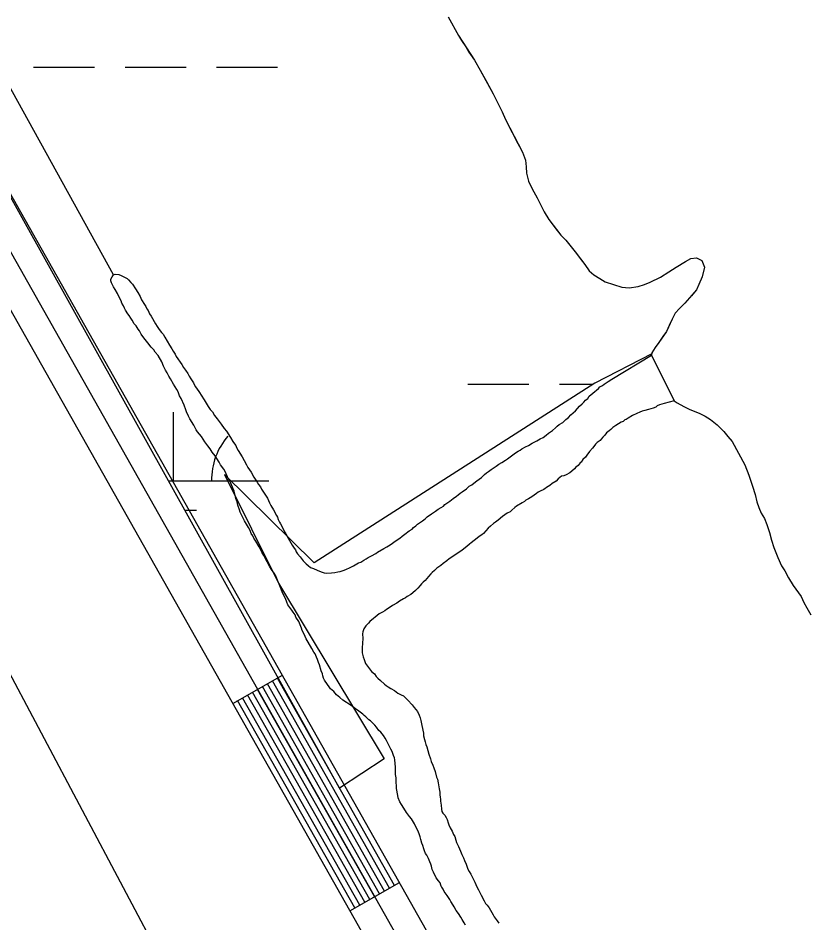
# Model space of a CAD drawing. Extents: x 3177185 to 3215018, y 812988 to 838321.
# Drawn here: x 3189374.5 to 3189789.1, y 830909.9 to 831385 of the extents above; entities that cross this region are included whole.
import ezdxf

# ---------------------------------------------------------------- set-up
doc = ezdxf.new("R2010")
doc.units = 0
for name, color, linetype in [('V-LEVE-TOET', 7, 'Continuous'), ('V-ROAD-CNTR', 7, 'Continuous'), ('V-TOPO-SHOR', 7, 'Continuous'), ('V-WETL-SWMP', 7, 'Continuous')]:
    doc.layers.add(name, color=color, linetype=linetype)

msp = doc.modelspace()

# ---------------------------------------------------------------- linework, layer by layer
at = {"layer": 'V-LEVE-TOET'}
msp.add_lwpolyline([(3189161.27, 831409.93), (3189321.89, 831131.63), (3189472.71, 830847.29), (3189668.7, 830489.97), (3189779.16, 830281.62), (3189900.24, 830084.82), (3189961.73, 829980.42), (3189975.53, 829949.98), (3189972.65, 829924.13), (3189956.47, 829889.55), (3189938.07, 829867.3), (3189920.48, 829851.21), (3189904.36, 829840.14), (3189876.92, 829826.18), (3189841.66, 829809.35), (3189785.7, 829799.26), (3189761.15, 829809.82), (3189739.38, 829830.72), (3189721.12, 829850.64), (3189707.53, 829871.08), (3189691.35, 829889.11)], dxfattribs=at)
at = {"layer": 'V-ROAD-CNTR'}
for p, q in [((3189487.16, 831025.18), (3189513.28, 831039.93)), ((3189548.62, 830916.33), (3189574.74, 830931.08))]:
    msp.add_line(p, q, dxfattribs=at)
for points in [[(3187154.46, 835210.68), (3188198.58, 833335.9), (3188523.21, 832760.12), (3189009.27, 831902.07), (3189884.71, 830351.6)], [(3192054.7, 826545.29), (3190185.31, 829844.76), (3190175.53, 829855.7), (3190163.62, 829876.79), (3190153.83, 829900.96), (3190146.13, 829929.92), (3190138.5, 829975.97), (3190126.68, 830022.59), (3190103.66, 830078.08), (3190089.63, 830105.12), (3190073.13, 830130.6), (3190042.98, 830170.7), (3190012.47, 830209.83), (3189989.16, 830239.03), (3189965.05, 830268.49), (3189955.33, 830277.96), (3189940.57, 830289.05), (3189934.73, 830293.89), (3189930.01, 830298.95), (3189920.83, 830312.03), (3189908.74, 830333.88), (3189898.16, 830358.29), (3189022.32, 831909.46)], [(3192028.6, 826530.5), (3190160.8, 829827.17), (3190151, 829838.12), (3190136.54, 829863.73), (3190125.32, 829891.44), (3190116.77, 829923.59), (3190109.11, 829969.82), (3190098.13, 830013.1), (3190076.44, 830065.4), (3190063.66, 830090.03), (3190048.52, 830113.42), (3190019.16, 830152.46), (3189988.91, 830191.25), (3189965.83, 830220.17), (3189942.9, 830248.19), (3189935.77, 830255.13), (3189921.99, 830265.49), (3189914.1, 830272.02), (3189906.64, 830280.03), (3189895.36, 830296.11), (3189881.79, 830320.62), (3189871.27, 830344.91), (3188996.21, 831894.69)], [(3189564.29, 830925.18), (3189502.83, 831034.03)], [(3189566.91, 830926.66), (3189505.45, 831035.51)], [(3189569.52, 830928.13), (3189508.06, 831036.98)], [(3189572.13, 830929.61), (3189510.67, 831038.46)], [(3189556.46, 830920.76), (3189495, 831029.61)], [(3189559.07, 830922.23), (3189497.61, 831031.08)], [(3189561.68, 830923.71), (3189500.22, 831032.56)], [(3189551.23, 830917.81), (3189489.77, 831026.66)], [(3189553.84, 830919.28), (3189492.38, 831028.13)]]:
    msp.add_lwpolyline(points, dxfattribs=at)
at = {"layer": 'V-TOPO-SHOR'}
for points in [[(3189424.52, 831250.19), (3189029.28, 831966.5), (3189026.54, 831988.22)], [(3189600.25, 831385.68), (3189605.63, 831375.87), (3189607.31, 831373.21), (3189609.49, 831369.89), (3189611.17, 831367.22), (3189614.02, 831362.9), (3189617.05, 831357.75), (3189620.41, 831351.76), (3189623.94, 831345.28), (3189625.29, 831342.45), (3189627.3, 831338.63), (3189628.65, 831335.8), (3189630.34, 831331.81), (3189632.35, 831327.98), (3189633.87, 831324.99), (3189636.05, 831320.83), (3189637.73, 831317.67), (3189639.25, 831314.68), (3189640.93, 831310.52), (3189641.28, 831306.86), (3189641.46, 831303.69), (3189642.48, 831299.36), (3189644.34, 831295.37), (3189647.02, 831290.71), (3189649.04, 831286.39), (3189650.73, 831283.23), (3189653.08, 831279.24), (3189656.26, 831275.08), (3189659.45, 831271.1), (3189661.96, 831268.45), (3189664.14, 831265.79), (3189666.99, 831262.3), (3189670.18, 831258.15), (3189672.02, 831255.66), (3189674.37, 831252.33), (3189676.71, 831250.18), (3189679.89, 831248.36), (3189682.73, 831246.54)], [(3189682.73, 831246.54), (3189687.07, 831245.06), (3189691.41, 831243.74), (3189695.25, 831243.43), (3189700.08, 831244.11), (3189703.41, 831245.13), (3189706.4, 831246.31), (3189711.72, 831249), (3189716.04, 831251.86), (3189720.03, 831254.21), (3189724.85, 831257.23), (3189727.68, 831258.74), (3189730.68, 831259.09), (3189733.52, 831257.77), (3189734.87, 831254.28), (3189733.56, 831249.1), (3189731.91, 831245.09), (3189730.59, 831242.26), (3189727.94, 831239.24), (3189724.45, 831235.39), (3189721.63, 831232.55), (3189719.48, 831230.04), (3189717.82, 831226.86), (3189716.34, 831223.69), (3189714.85, 831220.51), (3189713.03, 831217.84), (3189710.88, 831214.66), (3189708.89, 831212.15), (3189707.24, 831209.31), (3189706.95, 831208.01), (3189706.94, 831208)], [(3189434.46, 831226.4), (3189433.62, 831227.4), (3189432.78, 831228.89), (3189432.11, 831229.72), (3189430.93, 831231.72), (3189430.43, 831232.72), (3189429.76, 831233.88), (3189428.92, 831235.38), (3189428.58, 831236.54), (3189427.74, 831238.21), (3189426.73, 831240.37), (3189425.55, 831242.53), (3189424.55, 831243.86), (3189423.54, 831246.02), (3189423.2, 831247.02), (3189423.19, 831248.02), (3189423.85, 831249.19), (3189424.52, 831250.19), (3189425.52, 831250.53), (3189427.35, 831250.37), (3189428.69, 831249.88), (3189430.36, 831249.05), (3189431.69, 831248.22), (3189432.53, 831247.56), (3189433.7, 831246.23), (3189434.54, 831245.24), (3189436.22, 831242.91), (3189437.39, 831240.92), (3189438.57, 831238.92), (3189439.25, 831237.09), (3189440.92, 831234.6), (3189441.59, 831233.6), (3189442.1, 831232.44), (3189442.77, 831231.44), (3189443.45, 831229.78), (3189444.29, 831228.45), (3189446.64, 831224.46), (3189447.48, 831223.13), (3189448.65, 831221.46), (3189449.83, 831219.97), (3189450.66, 831219.14), (3189451.5, 831217.48), (3189454.02, 831213.32), (3189455.2, 831211.33), (3189455.87, 831210.16), (3189457.04, 831208.5), (3189457.55, 831207.34), (3189460.4, 831203.18), (3189461.41, 831201.52), (3189462.42, 831200.19), (3189463.59, 831198.36), (3189464.26, 831197.03), (3189465.27, 831195.54), (3189466.62, 831193.54), (3189467.46, 831191.55), (3189468.13, 831190.72), (3189469.8, 831188.39), (3189470.64, 831187.06), (3189472.16, 831184.57), (3189474.34, 831181.08), (3189475.35, 831179.58), (3189476.52, 831178.25), (3189477.53, 831176.43), (3189478.36, 831175.43), (3189479.04, 831174.6), (3189481.05, 831171.77), (3189482.72, 831169.61), (3189483.9, 831168.12), (3189486.08, 831164.8), (3189487.26, 831162.64), (3189488.1, 831161.47), (3189488.77, 831160.64), (3189489.11, 831159.64), (3189490.11, 831157.98), (3189492.13, 831154.66), (3189493.14, 831152.66), (3189494.48, 831150.5), (3189495.15, 831149), (3189496.83, 831146.68), (3189498.34, 831144.02), (3189499.02, 831142.85), (3189500.02, 831141.36), (3189500.7, 831140.19), (3189501.7, 831138.86), (3189502.21, 831137.7), (3189504.39, 831134.54), (3189505.4, 831132.88), (3189506.57, 831130.55), (3189507.25, 831129.06), (3189508.59, 831126.9), (3189510.1, 831123.9), (3189510.61, 831122.9), (3189511.11, 831121.74), (3189511.79, 831120.41), (3189512.29, 831119.41), (3189513.81, 831116.42), (3189514.31, 831115.25), (3189514.98, 831114.26), (3189516.33, 831111.93), (3189518.34, 831108.27), (3189519.52, 831106.61)], [(3189538.52, 831032.85), (3189537.85, 831033.85), (3189536.85, 831035.18), (3189535.33, 831037.34), (3189534.83, 831038.5), (3189534.49, 831039.67), (3189534.32, 831040.67), (3189533.65, 831042.33), (3189532.8, 831045.5), (3189532.29, 831046.66), (3189531.62, 831048.32), (3189531.11, 831049.49), (3189530.44, 831051.15), (3189529.77, 831052.15), (3189528.76, 831053.98), (3189526.74, 831057.3), (3189525.73, 831059.13), (3189524.73, 831061.46), (3189523.71, 831063.46), (3189523.21, 831064.62), (3189521.86, 831068.11), (3189520.35, 831070.44), (3189520.01, 831071.61), (3189518.84, 831073.1), (3189518.17, 831074.1), (3189516.15, 831076.93), (3189515.65, 831078.26), (3189514.8, 831080.25), (3189514.13, 831081.58), (3189513.12, 831083.74), (3189511.94, 831086.91), (3189510.26, 831090.73), (3189509.75, 831092.23), (3189508.91, 831093.56), (3189507.57, 831095.55), (3189506.56, 831097.21), (3189505.21, 831099.54), (3189503.53, 831102.87), (3189502.52, 831104.53), (3189501.69, 831106.2), (3189501.01, 831107.36), (3189499.33, 831110.35), (3189498.32, 831112.01), (3189497.65, 831113.18), (3189496.81, 831114.34), (3189496.31, 831116.01), (3189495.46, 831117.5), (3189493.28, 831120.99), (3189492.27, 831123.15), (3189491.77, 831124.15), (3189491.09, 831125.65), (3189490.75, 831126.81), (3189489.91, 831129.31), (3189489.57, 831130.97), (3189488.9, 831132.81), (3189488.55, 831134.47), (3189487.88, 831136.63), (3189486.19, 831140.79), (3189485.69, 831141.96), (3189485.01, 831142.96), (3189483.16, 831146.95), (3189482.49, 831148.11), (3189480.81, 831150.44), (3189480.14, 831151.77), (3189477.96, 831155.26), (3189476.45, 831157.08), (3189475.27, 831158.91), (3189474.1, 831160.41), (3189472.59, 831162.57), (3189470.74, 831165.39), (3189468.73, 831167.72), (3189468.06, 831168.88), (3189466.71, 831171.37), (3189464.7, 831174.53), (3189464.03, 831176.03), (3189462.85, 831178.36), (3189462.51, 831179.36), (3189461.67, 831181.85), (3189460.15, 831185.35), (3189459.31, 831186.68), (3189458.47, 831188.84), (3189457.8, 831190.01), (3189456.12, 831192.83), (3189454.6, 831195.66), (3189453.6, 831196.98), (3189452.76, 831198.82), (3189451.91, 831200.15), (3189450.91, 831202.31), (3189449.9, 831204.47), (3189448.05, 831207.79), (3189446.54, 831209.62), (3189445.7, 831210.78), (3189444.36, 831212.28), (3189442.68, 831214.44), (3189440.5, 831217.09), (3189439.16, 831219.09), (3189438.32, 831220.75), (3189437.48, 831221.75), (3189436.47, 831223.41), (3189435.47, 831224.57), (3189434.46, 831226.4)], [(3189667.04, 831178.79), (3189669.19, 831181.3), (3189670.69, 831182.47), (3189671.52, 831183.31), (3189672.35, 831184.48), (3189673.51, 831185.32), (3189674.34, 831186.49), (3189676.16, 831188), (3189679.15, 831190.52), (3189679.82, 831191.35), (3189681.31, 831192.19), (3189682.14, 831192.86), (3189684.3, 831194.21), (3189686.13, 831195.38), (3189706.95, 831208.01), (3189718.93, 831184.06)], [(3189706.94, 831208), (3189718.98, 831184.12), (3189720.53, 831183.04), (3189724.03, 831181.05), (3189727.21, 831179.57), (3189732.05, 831177.59), (3189735.23, 831175.94), (3189738.07, 831174.28), (3189741.41, 831171.46), (3189744.93, 831167.98), (3189747.11, 831165.32), (3189749.29, 831162.66), (3189756.01, 831150.53)], [(3189718.9, 831184.08), (3189713.73, 831182.72), (3189711.24, 831182.04), (3189709.91, 831181.37), (3189709.24, 831180.7), (3189707.91, 831180.2), (3189706.75, 831179.86), (3189705.41, 831179.52), (3189703.58, 831179.01), (3189702.08, 831178.67), (3189700.92, 831178.16), (3189699.25, 831177.49), (3189697.1, 831176.31), (3189694.77, 831174.97), (3189693.77, 831174.3), (3189693.1, 831174.13), (3189692.11, 831173.29), (3189691.11, 831172.79), (3189689.61, 831171.95), (3189688.28, 831171.1), (3189686.79, 831170.1), (3189685.63, 831168.93), (3189684.8, 831168.26), (3189683.47, 831167.25), (3189682.47, 831166.08), (3189681.48, 831164.91), (3189680.65, 831163.9), (3189680.15, 831163.23), (3189678.49, 831162.23), (3189677.66, 831161.39), (3189676.67, 831160.05), (3189676, 831159.21), (3189674.51, 831157.37), (3189673.02, 831155.53), (3189672.36, 831154.53), (3189671.03, 831153.19), (3189670.04, 831151.85), (3189669.54, 831151.52), (3189668.54, 831150.18), (3189667.38, 831149.17), (3189666.55, 831148.34), (3189665.22, 831147.17), (3189664.23, 831146.33), (3189662.23, 831145.15), (3189661.07, 831144.65), (3189659.73, 831144.47), (3189658.07, 831143.13), (3189656.91, 831141.96), (3189654.92, 831140.61), (3189653.59, 831139.61), (3189652.76, 831139.11), (3189652.43, 831138.94), (3189650.43, 831137.59), (3189648.6, 831136.59), (3189647.61, 831136.08), (3189646.61, 831135.41), (3189644.12, 831133.73), (3189642.46, 831132.56), (3189641.12, 831131.89), (3189640.29, 831131.21), (3189639.13, 831130.54), (3189636.14, 831128.7), (3189635.31, 831128.02), (3189633.65, 831126.69), (3189632.82, 831125.85), (3189631.32, 831125.01), (3189628.83, 831123.33), (3189626.5, 831121.32), (3189625.18, 831120.31), (3189624.01, 831119.64), (3189622.52, 831118.3), (3189621.35, 831117.13), (3189618.87, 831114.45), (3189617.87, 831113.78), (3189616.54, 831112.77), (3189615.54, 831111.93), (3189612.39, 831109.58), (3189611.39, 831108.75), (3189610.06, 831107.57), (3189607.57, 831105.73), (3189602.76, 831102.37), (3189600.76, 831101.03), (3189599.6, 831100.02), (3189597.6, 831098.68), (3189596.44, 831097.68), (3189594.28, 831096.17), (3189593.12, 831094.99), (3189591.96, 831093.99), (3189591.13, 831093.15), (3189589.97, 831091.81), (3189588.14, 831089.64), (3189587.15, 831088.8), (3189586.32, 831087.96), (3189585.66, 831087.13), (3189584.33, 831085.62), (3189583.17, 831084.45), (3189581.67, 831083.28), (3189580.68, 831082.44), (3189578.68, 831081.26), (3189577.85, 831080.59), (3189576.85, 831080.09)], [(3189519.52, 831106.61), (3189520.19, 831105.78), (3189520.53, 831104.78), (3189521.2, 831103.78), (3189522.54, 831102.12), (3189524.21, 831100.13), (3189525.72, 831098.47), (3189526.73, 831097.64), (3189528.06, 831096.48), (3189529.57, 831095.99), (3189531.57, 831095.16), (3189533.57, 831094.34), (3189535.25, 831093.68), (3189536.41, 831093.52), (3189539.08, 831093.7), (3189540.74, 831093.87), (3189542.41, 831094.21), (3189543.58, 831094.38), (3189545.74, 831095.06), (3189546.9, 831095.73), (3189548.4, 831096.41), (3189550.56, 831097.42), (3189553.22, 831098.93), (3189554.39, 831099.43), (3189556.05, 831100.44), (3189557.21, 831101.11), (3189558.21, 831101.79), (3189559.71, 831102.46), (3189561.04, 831103.13), (3189561.2, 831103.3), (3189562.37, 831103.97), (3189563.2, 831104.64), (3189566.52, 831106.49), (3189568.02, 831107.33), (3189569.02, 831108), (3189570.35, 831108.84), (3189572.51, 831110.35), (3189574.83, 831112.03), (3189576.16, 831113.04), (3189577.49, 831114.04), (3189579.82, 831115.72), (3189581.31, 831116.73), (3189582.14, 831117.56), (3189583.3, 831118.4), (3189584.13, 831119.24), (3189586.79, 831121.09), (3189588.12, 831122.09), (3189589.28, 831123.1), (3189591.61, 831124.77), (3189593.6, 831126.12), (3189595.1, 831127.12), (3189596.59, 831128.13), (3189597.76, 831128.8), (3189598.59, 831129.64), (3189599.58, 831130.31), (3189601.08, 831131.32), (3189602.91, 831132.83), (3189604.57, 831134), (3189605.56, 831134.67), (3189606.56, 831135.51), (3189607.56, 831136.35), (3189609.89, 831137.86), (3189611.38, 831139.2), (3189612.71, 831140.04), (3189613.7, 831140.88), (3189615.37, 831142.05), (3189616.53, 831142.89), (3189617.69, 831143.89), (3189619.35, 831145.4), (3189620.35, 831146.24), (3189621.51, 831146.91), (3189622.84, 831148.09), (3189625.5, 831149.77), (3189626.83, 831150.77), (3189628.49, 831151.61), (3189630.32, 831152.96), (3189631.48, 831153.63), (3189632.81, 831154.63), (3189634.14, 831155.64), (3189635.63, 831156.81), (3189636.96, 831157.65), (3189638.13, 831158.16), (3189638.96, 831158.83), (3189640.96, 831159.84), (3189642.45, 831160.68), (3189644.45, 831161.85), (3189645.44, 831162.36), (3189646.77, 831163.03), (3189648.6, 831164.04), (3189650.1, 831164.88), (3189651.76, 831166.05), (3189652.92, 831167.06), (3189655.08, 831168.57), (3189656.58, 831169.91), (3189657.57, 831170.75), (3189658.57, 831171.58), (3189660.4, 831172.76), (3189662.06, 831174.27), (3189663.39, 831175.27), (3189664.71, 831176.78), (3189667.04, 831178.79)], [(3189756.01, 831150.53), (3189758.04, 831145.04), (3189760.06, 831139.21), (3189761.42, 831134.88), (3189762.27, 831131.05), (3189763.45, 831128.06), (3189764.63, 831125.07), (3189766.31, 831122.24), (3189767.49, 831119.08), (3189769.01, 831114.92), (3189770.03, 831110.92), (3189771.21, 831107.09), (3189773.4, 831101.77), (3189775.25, 831097.44), (3189776.93, 831094.78), (3189778.95, 831091.13), (3189781.47, 831087.14), (3189785.5, 831081.32), (3189787.01, 831078.16), (3189788.52, 831075.33), (3189790.71, 831071.68)], [(3189576.85, 831080.09), (3189574.69, 831078.91), (3189573.36, 831077.9), (3189571.03, 831076.56), (3189569.37, 831075.39), (3189567.88, 831074.55), (3189567.05, 831073.87), (3189565.72, 831073.03), (3189564.05, 831072.19), (3189561.9, 831070.52), (3189561.06, 831069.85), (3189559.07, 831068.17), (3189558.41, 831067.33), (3189557.08, 831065.83), (3189555.92, 831064.32), (3189555.43, 831062.82), (3189555.27, 831061.65), (3189555.45, 831059.32), (3189555.14, 831054.32), (3189555.15, 831051.82), (3189555.66, 831049.65), (3189556.16, 831048.32), (3189556.84, 831046.16), (3189560.02, 831042), (3189561.53, 831040.68), (3189562.54, 831039.35), (3189563.38, 831038.52), (3189564.71, 831037.19), (3189566.89, 831035.2), (3189567.73, 831034.54), (3189568.73, 831033.88), (3189570.23, 831033.05), (3189572.07, 831031.89), (3189573.91, 831030.57), (3189575.58, 831029.74), (3189576.75, 831029.08), (3189577.92, 831028.09), (3189579.1, 831026.92), (3189581.44, 831024.43), (3189582.45, 831023.1), (3189584.12, 831020.95), (3189585.13, 831018.95), (3189585.64, 831017.62), (3189585.98, 831016.12), (3189586.49, 831013.62), (3189587.34, 831009.62), (3189587.35, 831008.13), (3189587.86, 831006.29), (3189588.2, 831004.96), (3189588.54, 831003.63), (3189589.04, 831002.3), (3189590.06, 830998.47), (3189591.07, 830996.14), (3189591.41, 830994.64), (3189592.25, 830992.81), (3189592.76, 830991.31), (3189593.44, 830989.48), (3189594.12, 830986.49), (3189594.62, 830985.32), (3189594.96, 830983.49), (3189595.48, 830980.33), (3189595.99, 830978.5), (3189595.99, 830977.16), (3189596, 830975.99), (3189596.33, 830974.83), (3189596.34, 830973.83), (3189596.52, 830971.83), (3189596.86, 830969.67), (3189597.03, 830968.5), (3189597.54, 830967.5), (3189598.54, 830966.51), (3189599.21, 830965.34), (3189599.72, 830964.18), (3189600.23, 830962.51), (3189600.56, 830961.35), (3189601.41, 830959.85), (3189602.41, 830958.02), (3189603.09, 830956.36), (3189603.76, 830955.36), (3189604.27, 830953.36), (3189604.61, 830952.2), (3189605.62, 830950.04), (3189606.79, 830947.54), (3189607.47, 830945.88), (3189608.31, 830944.05), (3189608.82, 830942.71), (3189609.66, 830940.72), (3189610.67, 830938.06), (3189611.35, 830936.89), (3189612.19, 830935.56), (3189612.86, 830934.07), (3189614.2, 830931.24), (3189615.38, 830928.91), (3189616.22, 830927.25), (3189617.06, 830925.59), (3189617.57, 830924.42), (3189619.25, 830921.59), (3189619.92, 830920.1), (3189620.76, 830919.27), (3189621.77, 830917.77), (3189622.44, 830916.61)], [(3189609.43, 830908.66), (3189608.59, 830909.99), (3189607.58, 830911.66), (3189606.91, 830912.99), (3189605.73, 830914.81), (3189604.56, 830916.47), (3189603.39, 830918.3), (3189602.88, 830919.3), (3189601.71, 830921.13), (3189601.2, 830922.13), (3189599.69, 830924.29), (3189598.18, 830926.45), (3189597.68, 830927.61), (3189597.01, 830928.61), (3189596.84, 830928.94), (3189596.5, 830929.77), (3189596, 830930.94), (3189595.16, 830932.1), (3189593.98, 830933.59), (3189592.63, 830936.59), (3189591.96, 830937.92), (3189591.46, 830939.75), (3189591.12, 830940.75), (3189590.61, 830941.91), (3189589.94, 830943.74), (3189589.1, 830945.41), (3189588.42, 830946.41), (3189587.92, 830947.74), (3189587.58, 830948.9), (3189586.9, 830950.57), (3189586.4, 830951.73), (3189585.89, 830953.73), (3189585.55, 830955.06), (3189585.04, 830956.72), (3189584.37, 830958.39), (3189583.7, 830959.72), (3189582.69, 830961.88), (3189581.01, 830964.54), (3189580, 830965.87), (3189578.49, 830967.86), (3189577.82, 830968.86), (3189575.81, 830972.02), (3189574.96, 830973.51), (3189573.96, 830975.68), (3189573.78, 830976.84), (3189573.1, 830980.51), (3189573.09, 830981.67), (3189572.92, 830983.84), (3189572.91, 830986.17), (3189572.57, 830987.84), (3189572.56, 830990.17), (3189572.55, 830991.67), (3189572.2, 830995.5), (3189572.02, 830996.67), (3189571.52, 830997.83), (3189570.84, 831000), (3189570.17, 831001.16), (3189569.16, 831003.32), (3189567.98, 831005.65), (3189567.15, 831006.98), (3189566.31, 831008.31), (3189564.96, 831010.14), (3189563.96, 831010.97), (3189562.62, 831012.63), (3189561.78, 831013.79), (3189559.44, 831015.95), (3189558.6, 831016.61), (3189557.09, 831018.1), (3189556.26, 831018.77), (3189555.42, 831019.59), (3189553.41, 831021.09), (3189551.57, 831022.41), (3189549.4, 831024.07), (3189545.05, 831026.88), (3189543.38, 831028.21), (3189541.71, 831029.7), (3189541.04, 831030.53), (3189540.2, 831031.36), (3189539.36, 831032.19), (3189538.52, 831032.85)], [(3189622.44, 830916.61), (3189623.95, 830914.11), (3189624.45, 830913.12), (3189625.97, 830910.96), (3189626.8, 830909.79)]]:
    msp.add_lwpolyline(points, dxfattribs=at)
at = {"layer": 'V-WETL-SWMP'}
for p, q in [((3189543.15, 830980.73), (3188329.99, 833161.31)), ((3189600.25, 831385.68), (3189605.63, 831375.87)), ((3189605.63, 831375.87), (3189614.03, 831362.91)), ((3189614.03, 831362.91), (3189617.05, 831357.75)), ((3189382.68, 831359.3), (3189414.68, 831359.3)), ((3189430.68, 831359.3), (3189462.68, 831359.3)), ((3189478.68, 831359.3), (3189510.68, 831359.3)), ((3189617.05, 831357.75), (3189623.94, 831345.28)), ((3189623.94, 831345.28), (3189625.29, 831342.45)), ((3189625.29, 831342.45), (3189627.3, 831338.63)), ((3189627.3, 831338.63), (3189628.65, 831335.8)), ((3189628.65, 831335.8), (3189630.34, 831331.81)), ((3189630.34, 831331.81), (3189639.25, 831314.68)), ((3189639.25, 831314.68), (3189640.93, 831310.52)), ((3189640.93, 831310.52), (3189641.28, 831306.86)), ((3189641.28, 831306.86), (3189641.47, 831303.69)), ((3189641.47, 831303.69), (3189642.49, 831299.36)), ((3189642.49, 831299.36), (3189644.34, 831295.37)), ((3189644.34, 831295.37), (3189647.03, 831290.71)), ((3189647.03, 831290.71), (3189649.05, 831286.39)), ((3189649.05, 831286.39), (3189650.73, 831283.23)), ((3189650.73, 831283.23), (3189653.08, 831279.24)), ((3189653.08, 831279.24), (3189659.45, 831271.1)), ((3189659.45, 831271.1), (3189661.96, 831268.45)), ((3189661.96, 831268.45), (3189666.99, 831262.3)), ((3189666.99, 831262.3), (3189672.02, 831255.66)), ((3189720.03, 831254.21), (3189724.85, 831257.23)), ((3189724.85, 831257.23), (3189727.68, 831258.75)), ((3189727.68, 831258.75), (3189730.68, 831259.09)), ((3189730.68, 831259.09), (3189733.52, 831257.77)), ((3189733.52, 831257.77), (3189734.87, 831254.28)), ((3189672.02, 831255.66), (3189674.37, 831252.33)), ((3189716.04, 831251.86), (3189720.03, 831254.21)), ((3189734.87, 831254.28), (3189733.56, 831249.1)), ((3189674.37, 831252.33), (3189676.71, 831250.18)), ((3189676.71, 831250.18), (3189679.89, 831248.36)), ((3189679.89, 831248.36), (3189682.73, 831246.54)), ((3189706.4, 831246.31), (3189711.72, 831249)), ((3189711.72, 831249), (3189716.04, 831251.86)), ((3189733.56, 831249.1), (3189731.91, 831245.1)), ((3189682.73, 831246.54), (3189687.07, 831245.06)), ((3189687.07, 831245.06), (3189691.41, 831243.74)), ((3189691.41, 831243.74), (3189695.25, 831243.43)), ((3189695.25, 831243.43), (3189700.08, 831244.12)), ((3189700.08, 831244.12), (3189703.41, 831245.13)), ((3189703.41, 831245.13), (3189706.4, 831246.31)), ((3189731.91, 831245.1), (3189730.59, 831242.26)), ((3189730.59, 831242.26), (3189724.45, 831235.39)), ((3189724.45, 831235.39), (3189721.63, 831232.55)), ((3189719.48, 831230.04), (3189717.83, 831226.86)), ((3189721.63, 831232.55), (3189719.48, 831230.04)), ((3189717.83, 831226.86), (3189714.85, 831220.52)), ((3189714.85, 831220.52), (3189710.88, 831214.66)), ((3189710.88, 831214.66), (3189708.89, 831212.15)), ((3189708.89, 831212.15), (3189707.24, 831209.31)), ((3189707.12, 831208.77), (3189677.34, 831193.39)), ((3189707.24, 831209.31), (3189707.12, 831208.77)), ((3189677.34, 831193.39), (3189529.89, 831099.04)), ((3189610.68, 831192.8), (3189642.68, 831192.8)), ((3189658.68, 831192.8), (3189676.43, 831192.8)), ((3189456.08, 831142.06), (3189456.08, 831178.06)), ((3189529.89, 831099.04), (3189482.85, 831145.37)), ((3189482.85, 831145.37), (3189511.18, 831088.32)), ((3189453.4, 831142.06), (3189484.49, 831142.06)), ((3189486.21, 831142.06), (3189506.08, 831142.06)), ((3189461.98, 831126.63), (3189468.08, 831126.63)), ((3189511.18, 831088.32), (3189566.69, 830996.15)), ((3189566.69, 830996.15), (3189543.15, 830980.73))]:
    msp.add_line(p, q, dxfattribs=at)
msp.add_arc((3189511.33, 831142.53), 35.25, 139.2282, 180.7718, dxfattribs=at)

doc.saveas('drawing.dxf')
